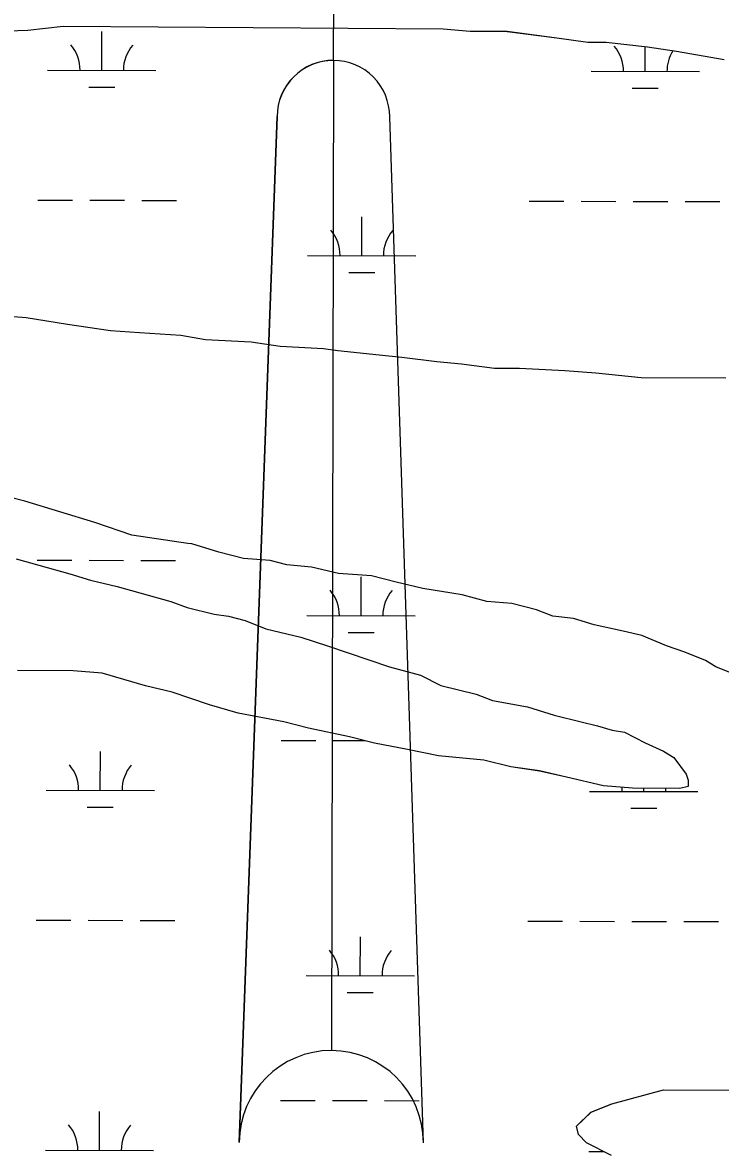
# Model space of a CAD drawing. Extents: x 3187622 to 3225504, y 800805 to 826213.
# Drawn here: x 3220573 to 3221217, y 819004 to 820049 of the extents above; entities that cross this region are included whole.
import ezdxf

# ---------------------------------------------------------------- set-up
doc = ezdxf.new("R2010")
doc.units = 0
for name, color, linetype in [('V-ANNO-SYMB', 7, 'Continuous'), ('V-SITE-VEGE', 7, 'Continuous'), ('V-WETL-SWMP', 7, 'Continuous')]:
    doc.layers.add(name, color=color, linetype=linetype)

msp = doc.modelspace()

# ---------------------------------------------------------------- linework, layer by layer
at = {"layer": 'V-ANNO-SYMB'}
for p, q in [((3220860.2, 820014.1), (3220860.8, 820339.1)), ((3220860.2, 820014.1), (3220858.3, 819099.1)), ((3220860.2, 820014.1), (3220858.3, 819099.1)), ((3220773.1, 819014.3), (3220808, 819962.2)), ((3220808, 819962.2), (3220773.1, 819014.3)), ((3220943.1, 819013.9), (3220912, 819962))]:
    msp.add_line(p, q, dxfattribs=at)
for centre, radius, start, end in [((3220860, 819962.1), 52, 89.88, 179.8833), ((3220860, 819962.1), 52, 89.8866, 179.8833), ((3220860, 819962.1), 52, 359.8833, 89.8866), ((3220858.1, 819014.1), 85, 89.8833, 179.8833), ((3220858.1, 819014.1), 85, 89.8833, 179.8833), ((3220858.1, 819014.1), 85, 359.8833, 89.8833), ((3220858.1, 819014.1), 85, 359.8833, 89.8833)]:
    msp.add_arc(centre, radius, start, end, dxfattribs=at)
at = {"layer": 'V-SITE-VEGE'}
for p, q in [((3220577.9, 820041.7), (3220524.5, 820040.1)), ((3220610.4, 820045.3), (3220577.9, 820041.7)), ((3220961.4, 820043), (3220610.4, 820045.3)), ((3220986.2, 820040.9), (3220961.4, 820043)), ((3221020.5, 820040.7), (3220986.2, 820040.9)), ((3221066.3, 820034.6), (3221020.5, 820040.7)), ((3221094.9, 820030.6), (3221066.3, 820034.6)), ((3221112, 820030.5), (3221094.9, 820030.6)), ((3221150.2, 820026.4), (3221112, 820030.5)), ((3221176.9, 820022.4), (3221150.2, 820026.4)), ((3221220.7, 820014.5), (3221176.9, 820022.4)), ((3220526.6, 819780.7), (3220576.2, 819776.5)), ((3220576.2, 819776.5), (3220614.3, 819770.5)), ((3220614.3, 819770.5), (3220654.3, 819764.5)), ((3220654.3, 819764.5), (3220681, 819762.5)), ((3220681, 819762.5), (3220719.1, 819760.3)), ((3220719.1, 819760.3), (3220742, 819756.3)), ((3220742, 819756.3), (3220784, 819754.1)), ((3220784, 819754.1), (3220810.7, 819750.1)), ((3220810.7, 819750.1), (3220850.7, 819748)), ((3220850.7, 819748), (3220864, 819746)), ((3220864, 819746), (3220902.2, 819741.9)), ((3220902.2, 819741.9), (3220923.1, 819739.9)), ((3220923.1, 819739.9), (3220955.6, 819735.8)), ((3220955.6, 819735.8), (3220978.4, 819733.8)), ((3220978.4, 819733.8), (3221008.9, 819729.8)), ((3221008.9, 819729.8), (3221031.8, 819729.6)), ((3221031.8, 819729.6), (3221073.8, 819727.4)), ((3221073.8, 819727.4), (3221102.4, 819725.3)), ((3221102.4, 819725.3), (3221144.3, 819721.2)), ((3221144.3, 819721.2), (3221222.5, 819720.7)), ((3220575, 819606.7), (3220529.3, 819618.5)), ((3220639.8, 819587.2), (3220575, 819606.7)), ((3220674, 819575.5), (3220639.8, 819587.2)), ((3220725.5, 819567.6), (3220674, 819575.5)), ((3220729.3, 819567.5), (3220725.5, 819567.6)), ((3220754.1, 819559.7), (3220729.3, 819567.5)), ((3220776.9, 819553.9), (3220754.1, 819559.7)), ((3220567.1, 819553.4), (3220588, 819547.5)), ((3220801.7, 819551.8), (3220776.9, 819553.9)), ((3220816.9, 819547.9), (3220801.7, 819551.8)), ((3220588, 819547.5), (3220616.6, 819539.7)), ((3220616.6, 819539.7), (3220635.6, 819533.8)), ((3220839.8, 819545.8), (3220816.9, 819547.9)), ((3220864.6, 819539.9), (3220839.8, 819545.8)), ((3220895.1, 819537.8), (3220864.6, 819539.9)), ((3220635.6, 819533.8), (3220660.4, 819527.9)), ((3220660.4, 819527.9), (3220681.3, 819522.1)), ((3220918, 819531.9), (3220895.1, 819537.8)), ((3220942.7, 819526.1), (3220918, 819531.9)), ((3220681.3, 819522.1), (3220709.9, 819514.2)), ((3220978.9, 819520.1), (3220942.7, 819526.1)), ((3221001.8, 819514.2), (3220978.9, 819520.1)), ((3220709.9, 819514.2), (3220725.1, 819508.4)), ((3220725.1, 819508.4), (3220749.9, 819502.5)), ((3221024.7, 819512.2), (3221001.8, 819514.2)), ((3221047.5, 819506.3), (3221024.7, 819512.2)), ((3220749.9, 819502.5), (3220763.2, 819500.5)), ((3220763.2, 819500.5), (3220778.4, 819496.6)), ((3220778.4, 819496.6), (3220797.5, 819488.9)), ((3221062.7, 819500.5), (3221047.5, 819506.3)), ((3221081.8, 819498.4), (3221062.7, 819500.5)), ((3221100.8, 819492.6), (3221081.8, 819498.4)), ((3220797.5, 819488.9), (3220829.9, 819481)), ((3221127.5, 819486.7), (3221100.8, 819492.6)), ((3221144.7, 819482.7), (3221127.5, 819486.7)), ((3220829.9, 819481), (3220854.6, 819473.2)), ((3221167.5, 819473.1), (3221144.7, 819482.7)), ((3220854.6, 819473.2), (3220911.7, 819453.8)), ((3221184.6, 819467.2), (3221167.5, 819473.1)), ((3221203.6, 819459.5), (3221184.6, 819467.2)), ((3221213.1, 819453.7), (3221203.6, 819459.5)), ((3220619.8, 819450), (3220568.3, 819450.3)), ((3220646.5, 819447.9), (3220619.8, 819450)), ((3220686.5, 819436.2), (3220646.5, 819447.9)), ((3220911.7, 819453.8), (3220940.3, 819445.9)), ((3220940.3, 819445.9), (3220959.3, 819436.3)), ((3221232.2, 819445.9), (3221213.1, 819453.7)), ((3220711.2, 819430.3), (3220686.5, 819436.2)), ((3220959.3, 819436.3), (3220991.7, 819428.4)), ((3220745.5, 819418.6), (3220711.2, 819430.3)), ((3220991.7, 819428.4), (3221006.9, 819422.6)), ((3220772.2, 819410.8), (3220745.5, 819418.6)), ((3221006.9, 819422.6), (3221039.3, 819416.7)), ((3221039.3, 819416.7), (3221064, 819408.9)), ((3220814.1, 819402.9), (3220772.2, 819410.8)), ((3220836.9, 819397), (3220814.1, 819402.9)), ((3221064, 819408.9), (3221088.8, 819403)), ((3221088.8, 819403), (3221104, 819399.1)), ((3220875, 819389.1), (3220836.9, 819397)), ((3221104, 819399.1), (3221117.4, 819395.2)), ((3221117.4, 819395.2), (3221128.8, 819393.2)), ((3221128.8, 819393.2), (3221147.8, 819383.5)), ((3220897.9, 819383.3), (3220875, 819389.1)), ((3220928.4, 819377.3), (3220897.9, 819383.3)), ((3221147.8, 819383.5), (3221164.9, 819375.8)), ((3220956.9, 819371.4), (3220928.4, 819377.3)), ((3220998.9, 819367.3), (3220956.9, 819371.4)), ((3221164.9, 819375.8), (3221174.4, 819370)), ((3221023.7, 819361.4), (3220998.9, 819367.3)), ((3221050.3, 819357.5), (3221023.7, 819361.4)), ((3221174.4, 819370), (3221185.8, 819354.6)), ((3221075.1, 819351.6), (3221050.3, 819357.5)), ((3221109.4, 819343.7), (3221075.1, 819351.6)), ((3221185.8, 819354.6), (3221187.6, 819348.9)), ((3221136.1, 819341.6), (3221109.4, 819343.7)), ((3221180, 819341.3), (3221136.1, 819341.6)), ((3221187.6, 819343.2), (3221180, 819341.3)), ((3221187.6, 819348.9), (3221187.6, 819343.2)), ((3221117, 819049.8), (3221164.8, 819062.9)), ((3221164.8, 819062.9), (3221326.9, 819061.8)), ((3221097.9, 819042.3), (3221117, 819049.8)), ((3221084.4, 819029.1), (3221097.9, 819042.3)), ((3221086.3, 819021.4), (3221084.4, 819029.1)), ((3221093.8, 819013.8), (3221086.3, 819021.4)), ((3221116.7, 819002.2), (3221093.8, 819013.8))]:
    msp.add_line(p, q, dxfattribs=at)
at = {"layer": 'V-WETL-SWMP'}
for p, q in [((3220577.9, 820041.7), (3220524.5, 820040.1)), ((3220610.4, 820045.3), (3220577.9, 820041.7)), ((3220961.4, 820042.9), (3220610.4, 820045.3)), ((3220646.1, 820004.9), (3220646.1, 820040.9)), ((3220986.2, 820040.9), (3220961.4, 820042.9)), ((3221020.5, 820040.6), (3220986.2, 820040.9)), ((3221066.3, 820034.6), (3221020.5, 820040.6)), ((3221094.9, 820030.6), (3221066.3, 820034.6)), ((3221112, 820030.5), (3221094.9, 820030.6)), ((3221150.2, 820026.4), (3221112, 820030.5)), ((3221148, 820003.9), (3221148, 820026.7)), ((3221176.9, 820022.4), (3221150.2, 820026.4)), ((3221220.7, 820014.5), (3221176.9, 820022.4)), ((3220596.1, 820005), (3220696.1, 820004.8)), ((3221098, 820004), (3221198, 820003.8)), ((3220634, 819989.5), (3220658, 819989.4)), ((3221135.9, 819988.5), (3221159.9, 819988.4)), ((3220587, 819884.9), (3220619, 819884.9)), ((3220635, 819884.8), (3220667, 819884.8)), ((3220683, 819884.7), (3220715, 819884.7)), ((3221040.9, 819884), (3221072.9, 819883.9)), ((3221088.9, 819883.9), (3221120.9, 819883.8)), ((3221136.9, 819883.8), (3221168.9, 819883.7)), ((3221184.9, 819883.7), (3221216.9, 819883.6)), ((3220886.2, 819833.6), (3220886.3, 819869.6)), ((3220836.2, 819833.7), (3220936.2, 819833.5)), ((3220874.2, 819818.2), (3220898.2, 819818.1)), ((3220526.6, 819780.7), (3220576.2, 819776.5)), ((3220576.2, 819776.5), (3220614.3, 819770.5)), ((3220614.3, 819770.5), (3220654.3, 819764.5)), ((3220654.3, 819764.5), (3220681, 819762.5)), ((3220681, 819762.5), (3220719.1, 819760.3)), ((3220719.1, 819760.3), (3220742, 819756.3)), ((3220742, 819756.3), (3220784, 819754.1)), ((3220784, 819754.1), (3220810.7, 819750.1)), ((3220810.7, 819750.1), (3220850.7, 819748)), ((3220850.7, 819748), (3220864, 819746)), ((3220864, 819746), (3220902.2, 819741.9)), ((3220902.2, 819741.9), (3220923.1, 819739.9)), ((3220923.1, 819739.9), (3220955.6, 819735.8)), ((3220955.6, 819735.8), (3220978.4, 819733.8)), ((3220978.4, 819733.8), (3221008.9, 819729.7)), ((3221008.9, 819729.7), (3221031.8, 819729.6)), ((3221031.8, 819729.6), (3221073.8, 819727.4)), ((3221073.8, 819727.4), (3221102.4, 819725.3)), ((3221102.4, 819725.3), (3221144.3, 819721.2)), ((3221144.3, 819721.2), (3221222.5, 819720.7)), ((3220575, 819606.7), (3220529.3, 819618.5)), ((3220639.8, 819587.2), (3220575, 819606.7)), ((3220674, 819575.5), (3220639.8, 819587.2)), ((3220725.5, 819567.6), (3220674, 819575.5)), ((3220729.3, 819567.5), (3220725.5, 819567.6)), ((3220754.1, 819559.7), (3220729.3, 819567.5)), ((3220776.9, 819553.9), (3220754.1, 819559.7)), ((3220567.1, 819553.4), (3220588, 819547.5)), ((3220586.3, 819552.3), (3220618.3, 819552.2)), ((3220634.3, 819552.2), (3220666.3, 819552.1)), ((3220682.3, 819552.1), (3220714.3, 819552)), ((3220801.7, 819551.8), (3220776.9, 819553.9)), ((3220816.9, 819547.9), (3220801.7, 819551.8)), ((3220588, 819547.5), (3220616.6, 819539.7)), ((3220616.6, 819539.7), (3220635.6, 819533.8)), ((3220839.8, 819545.8), (3220816.9, 819547.9)), ((3220864.6, 819539.9), (3220839.8, 819545.8)), ((3220895.1, 819537.8), (3220864.6, 819539.9)), ((3220635.6, 819533.8), (3220660.4, 819527.9)), ((3220660.4, 819527.9), (3220681.3, 819522.1)), ((3220885.5, 819500.9), (3220885.6, 819536.9)), ((3220917.9, 819531.9), (3220895.1, 819537.8)), ((3220942.7, 819526.1), (3220917.9, 819531.9)), ((3220681.3, 819522.1), (3220709.9, 819514.2)), ((3220978.9, 819520.1), (3220942.7, 819526.1)), ((3221001.8, 819514.2), (3220978.9, 819520.1)), ((3220709.9, 819514.2), (3220725.1, 819508.4)), ((3220725.1, 819508.4), (3220749.9, 819502.5)), ((3221024.7, 819512.2), (3221001.8, 819514.2)), ((3221047.5, 819506.3), (3221024.7, 819512.2)), ((3220749.9, 819502.5), (3220763.2, 819500.5)), ((3220763.2, 819500.5), (3220778.4, 819496.6)), ((3220778.4, 819496.6), (3220797.5, 819488.9)), ((3220835.5, 819501), (3220935.5, 819500.8)), ((3221062.7, 819500.5), (3221047.5, 819506.3)), ((3221081.8, 819498.4), (3221062.7, 819500.5)), ((3221100.8, 819492.6), (3221081.8, 819498.4)), ((3220797.5, 819488.9), (3220829.8, 819481)), ((3221127.5, 819486.7), (3221100.8, 819492.6)), ((3221144.7, 819482.7), (3221127.5, 819486.7)), ((3220829.8, 819481), (3220854.6, 819473.2)), ((3220873.5, 819485.5), (3220897.5, 819485.4)), ((3221167.5, 819473), (3221144.7, 819482.7)), ((3220854.6, 819473.2), (3220911.7, 819453.8)), ((3221184.6, 819467.2), (3221167.5, 819473)), ((3221203.6, 819459.5), (3221184.6, 819467.2)), ((3221213.1, 819453.7), (3221203.6, 819459.5)), ((3220619.8, 819450), (3220568.3, 819450.3)), ((3220646.5, 819447.9), (3220619.8, 819450)), ((3220686.5, 819436.2), (3220646.5, 819447.9)), ((3220911.7, 819453.8), (3220940.3, 819445.9)), ((3220940.3, 819445.9), (3220959.3, 819436.3)), ((3221232.2, 819445.9), (3221213.1, 819453.7)), ((3220711.2, 819430.3), (3220686.5, 819436.2)), ((3220959.3, 819436.3), (3220991.7, 819428.4)), ((3220745.5, 819418.6), (3220711.2, 819430.3)), ((3220991.7, 819428.4), (3221006.9, 819422.6)), ((3220772.1, 819410.8), (3220745.5, 819418.6)), ((3221006.9, 819422.6), (3221039.3, 819416.7)), ((3221039.3, 819416.7), (3221064, 819408.9)), ((3220814.1, 819402.9), (3220772.1, 819410.8)), ((3220836.9, 819397), (3220814.1, 819402.9)), ((3221064, 819408.9), (3221088.8, 819403)), ((3221088.8, 819403), (3221104, 819399.1)), ((3220875, 819389.1), (3220836.9, 819397)), ((3221104, 819399.1), (3221117.4, 819395.2)), ((3221117.4, 819395.2), (3221128.8, 819393.2)), ((3221128.8, 819393.2), (3221147.8, 819383.5)), ((3220811.9, 819385.6), (3220843.9, 819385.6)), ((3220859.9, 819385.5), (3220889.3, 819385.5)), ((3220897.9, 819383.3), (3220875, 819389.1)), ((3220928.4, 819377.3), (3220897.9, 819383.3)), ((3221147.8, 819383.5), (3221164.9, 819375.8)), ((3220644.7, 819339.5), (3220644.8, 819375.5)), ((3220956.9, 819371.4), (3220928.4, 819377.3)), ((3220998.9, 819367.3), (3220956.9, 819371.4)), ((3221164.9, 819375.8), (3221174.4, 819370)), ((3221023.7, 819361.4), (3220998.9, 819367.3)), ((3221050.3, 819357.4), (3221023.7, 819361.4)), ((3221174.4, 819370), (3221185.8, 819354.6)), ((3221075.1, 819351.6), (3221050.3, 819357.4)), ((3221109.4, 819343.7), (3221075.1, 819351.6)), ((3221185.8, 819354.6), (3221187.6, 819348.9)), ((3220594.7, 819339.6), (3220694.7, 819339.4)), ((3221136.1, 819341.6), (3221109.4, 819343.7)), ((3221180, 819341.3), (3221136.1, 819341.6)), ((3221146.6, 819338.5), (3221146.6, 819341.5)), ((3221187.6, 819343.2), (3221180, 819341.3)), ((3221187.6, 819348.9), (3221187.6, 819343.2)), ((3221096.6, 819338.6), (3221196.6, 819338.4)), ((3220632.7, 819324.1), (3220656.7, 819324.1)), ((3221134.6, 819323.1), (3221158.6, 819323.1)), ((3220585.6, 819219.6), (3220617.6, 819219.5)), ((3220633.6, 819219.5), (3220665.6, 819219.4)), ((3220681.6, 819219.4), (3220713.6, 819219.3)), ((3221039.5, 819218.7), (3221071.5, 819218.6)), ((3221087.5, 819218.6), (3221119.5, 819218.5)), ((3221135.5, 819218.5), (3221167.5, 819218.4)), ((3221183.5, 819218.4), (3221215.5, 819218.3)), ((3220884.8, 819168.2), (3220884.9, 819204.2)), ((3220834.8, 819168.3), (3220934.8, 819168.1)), ((3220872.8, 819152.8), (3220896.8, 819152.8)), ((3221117, 819049.8), (3221164.8, 819062.9)), ((3221164.8, 819062.9), (3221326.9, 819061.8)), ((3220811.2, 819052.9), (3220843.2, 819052.9)), ((3220859.2, 819052.8), (3220891.2, 819052.8)), ((3220907.2, 819052.8), (3220939.2, 819052.7)), ((3221097.8, 819042.3), (3221117, 819049.8)), ((3220644, 819006.9), (3220644.1, 819042.9)), ((3221084.4, 819029.1), (3221097.8, 819042.3)), ((3221086.3, 819021.4), (3221084.4, 819029.1)), ((3221093.8, 819013.8), (3221086.3, 819021.4)), ((3220594, 819007), (3220694, 819006.8)), ((3221116.7, 819002.2), (3221093.8, 819013.8)), ((3221095.9, 819005.9), (3221109.3, 819005.9))]:
    msp.add_line(p, q, dxfattribs=at)
for centre, start, end in [((3220590.8, 820005.5), 359.1115, 40.6551), ((3220701.3, 820005.2), 139.1115, 180.6551), ((3221092.7, 820004.4), 359.1115, 40.6551), ((3221203.2, 820004.2), 147.878, 180.6551), ((3220830.9, 819834.2), 359.1115, 40.6551), ((3220941.4, 819833.9), 139.1115, 180.6551), ((3220830.3, 819501.5), 359.1115, 40.6551), ((3220940.8, 819501.3), 139.1115, 180.6551), ((3220589.5, 819340.1), 359.1115, 40.6551), ((3220700, 819339.9), 139.1115, 180.6551), ((3221091.4, 819339.1), 359.1115, 5.3249), ((3221201.9, 819338.9), 175.8643, 180.6551), ((3220829.6, 819168.8), 359.1115, 40.6551), ((3220940.1, 819168.6), 139.1115, 180.6551), ((3220588.8, 819007.4), 359.1115, 40.6551), ((3220699.3, 819007.2), 139.1115, 180.6551)]:
    msp.add_arc(centre, 35.2, start, end, dxfattribs=at)

doc.saveas('drawing.dxf')
